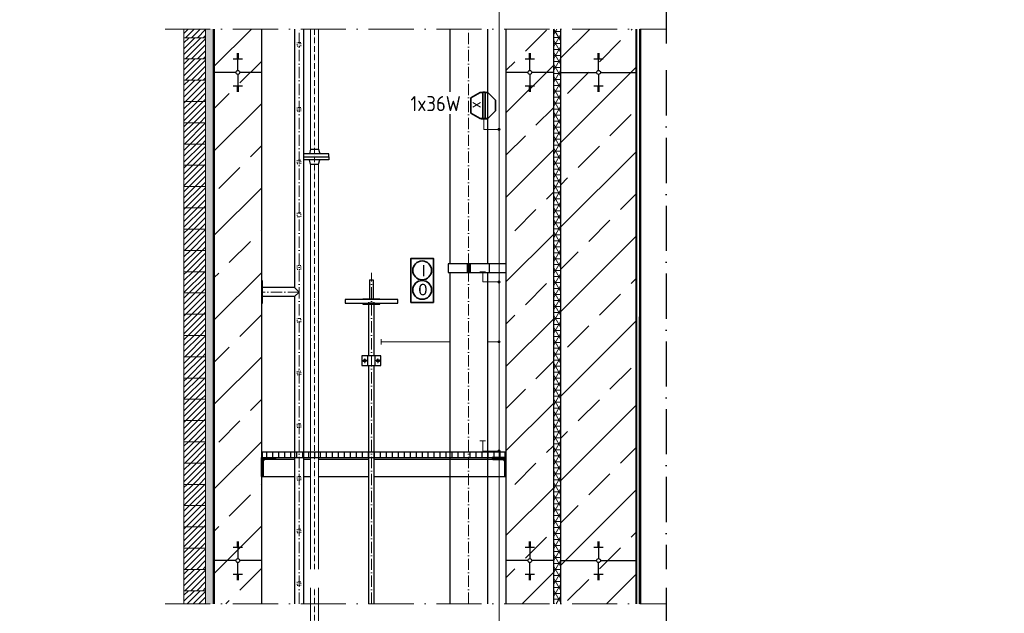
# Model space of a CAD drawing. Header units: millimetres. Extents: x 4747 to 1198744, y 17680 to 73179.
# Tile 309 of 377: x 125063 to 130290, y 48118 to 51272. Entities that reach past the tile are written whole.
import ezdxf
from ezdxf.enums import TextEntityAlignment as Align

# ---------------------------------------------------------------- set-up
doc = ezdxf.new("R2010")
doc.units = ezdxf.units.MM
doc.linetypes.add('ACAD_ISO10W100', pattern=[18, 12, -3, 0, -3])
doc.linetypes.add('JIS_02_1.0', pattern=[2, 1, -1])
for name, color, linetype, lineweight in [('Bemaßung', 7, 'Continuous', 9), ('Beschriftung', 7, 'Continuous', 9), ('elektro Installation', 7, 'Continuous', 35), ('Verz. Bandstahl 30x3_5mm auf Putz', 1, 'GRENZE2', 18)]:
    doc.layers.add(name, color=color, linetype=linetype, lineweight=lineweight)
doc.styles.add('LBB3.5M1000', font='isocp.shx', dxfattribs={"height": 3.5})
doc.styles.add('ROMANS', font='ROMANS', dxfattribs={"height": 0.2})
doc.linetypes.add('GRENZE2', pattern='A,6.35,-2.54,[132,ltypeshp.shx,S=2.54,R=0,X=-2.54,Y=0],-2.54,25.4', length=36.83)
pattern_1 = [(45, (86662.1, 48859.1), (-224.5064, 224.5064), []), (45, (86886.6, 48859.1), (-224.5064, 224.5064), [158.75, -79.375])]
pattern_2 = [(45, (42110.086, 91784.81), (-15.715448, 15.715448), [])]
pattern_3 = [(45, (42110.086, 87294.8094), (-2.24506403, 2.24506403), [])]

msp = doc.modelspace()

# ---------------------------------------------------------------- hatches: boundary and pattern name
at = {"lineweight": 5}
h = msp.add_hatch(dxfattribs=at)
h.set_pattern_fill('ANSI31', color=256, scale=7, style=0)
h.set_pattern_definition([(45, (42110.086, 92123.81), (-15.715448, 15.715448), [])])
h.paths.add_polyline_path([(126049.59851, 51221.72172), (125934.59851, 51221.72172), (125934.59851, 51176.03168), (126049.59851, 51176.03168)])
h = msp.add_hatch(dxfattribs=at)
h.set_pattern_fill('ANSI31', color=256, scale=7, style=0)
h.set_pattern_definition([(45, (42110.086, 92010.81), (-15.715448, 15.715448), [])])
h.paths.add_polyline_path([(126049.59851, 51176.03168), (125934.59851, 51176.03168), (125934.59851, 51063.03168), (126049.59851, 51063.03168)])
h = msp.add_hatch(dxfattribs=at)
h.set_pattern_fill('ANSI31', color=256, scale=7, style=0)
h.set_pattern_definition([(45, (42110.086, 91897.81), (-15.715448, 15.715448), [])])
h.paths.add_polyline_path([(126049.59851, 51063.03168), (125934.59851, 51063.03168), (125934.59851, 50950.03168), (126049.59851, 50950.03168)])
h = msp.add_hatch(dxfattribs=at)
h.set_pattern_fill('ANSI31', color=256, scale=7, style=0)
h.set_pattern_definition(pattern_2)
h.paths.add_polyline_path([(126049.59851, 50950.03168), (125934.59851, 50950.03168), (125934.59851, 50837.03168), (126049.59851, 50837.03168)])
h = msp.add_hatch(dxfattribs=at)
h.set_pattern_fill('ANSI31', color=256, scale=7, style=0)
h.set_pattern_definition(pattern_2)
h.paths.add_polyline_path([(126049.59851, 50837.03168), (125934.59851, 50837.03168), (125934.59851, 50724.03168), (126049.59851, 50724.03168)])
h = msp.add_hatch(dxfattribs=at)
h.set_pattern_fill('ANSI31', color=256, scale=7, style=0)
h.set_pattern_definition(pattern_2)
h.paths.add_polyline_path([(126049.59851, 50724.03168), (125934.59851, 50724.03168), (125934.59851, 50611.03168), (126049.59851, 50611.03168)])
h = msp.add_hatch(dxfattribs=at)
h.set_pattern_fill('ANSI31', color=256, scale=7, style=0)
h.set_pattern_definition(pattern_2)
h.paths.add_polyline_path([(126049.59851, 50611.03168), (125934.59851, 50611.03168), (125934.59851, 50498.03168), (126049.59851, 50498.03168)])
h = msp.add_hatch(dxfattribs=at)
h.set_pattern_fill('ANSI31', color=256, scale=7, style=0)
h.set_pattern_definition(pattern_2)
h.paths.add_polyline_path([(126049.59851, 50498.03168), (125934.59851, 50498.03168), (125934.59851, 50385.03168), (126049.59851, 50385.03168)])
h = msp.add_hatch(dxfattribs=at)
h.set_pattern_fill('ANSI31', color=256, scale=7, style=0)
h.set_pattern_definition(pattern_2)
h.paths.add_polyline_path([(126049.59851, 50385.03168), (125934.59851, 50385.03168), (125934.59851, 50272.03168), (126049.59851, 50272.03168)])
h = msp.add_hatch(dxfattribs=at)
h.set_pattern_fill('ANSI31', color=256, scale=7, style=0)
h.set_pattern_definition(pattern_2)
h.paths.add_polyline_path([(126049.59851, 50272.03168), (125934.59851, 50272.03168), (125934.59851, 50159.03168), (126049.59851, 50159.03168)])
h = msp.add_hatch(dxfattribs=at)
h.set_pattern_fill('ANSI31', color=256, scale=7, style=0)
h.set_pattern_definition(pattern_2)
h.paths.add_polyline_path([(126049.59851, 50159.03168), (125934.59851, 50159.03168), (125934.59851, 50046.03168), (126049.59851, 50046.03168)])
h = msp.add_hatch(dxfattribs=at)
h.set_pattern_fill('ANSI31', color=256, scale=7, style=0)
h.set_pattern_definition(pattern_2)
h.paths.add_polyline_path([(126049.59851, 49029.03168), (125934.59851, 49029.03168), (125934.59851, 48916.03168), (126049.59851, 48916.03168)])
at = {"lineweight": 9}
h = msp.add_hatch(dxfattribs=at)
h.set_pattern_fill('ANSI31', color=256)
h.set_pattern_definition(pattern_3)
edge = h.paths.add_edge_path()
edge.add_line((126345.59851, 48845.03168), (126345.59851, 48945.03168))
edge.add_line((126345.59851, 48945.03168), (126420.59851, 48945.03168))
edge.add_line((126420.59851, 48945.03168), (126420.59851, 48940.03168))
edge.add_arc((126415.59851, 48940.03168), 5, -90, 0, ccw=False)
edge.add_line((126415.59851, 48935.03168), (126365.59851, 48935.03168))
edge.add_arc((126365.59851, 48925.03168), 10, 90, 180)
edge.add_line((126355.59851, 48925.03168), (126355.59851, 48850.03168))
edge.add_arc((126350.59851, 48850.03168), 5, -90, 0, ccw=False)
edge.add_line((126350.59851, 48845.03168), (126345.59851, 48845.03168))
h = msp.add_hatch()
h.set_pattern_fill('ANSI31', color=256, scale=10, angle=45)
h.set_pattern_definition([(90, (42110.086, 87294.81), (-31.75, 5e-15), [])])
h.paths.add_polyline_path([(126350.59851, 48945.03168), (127640.59851, 48945.03168), (127640.59851, 48975.03168), (126350.59851, 48975.03168)])
h = msp.add_hatch(dxfattribs=at)
h.set_pattern_fill('ANSI31', color=256)
h.set_pattern_definition(pattern_3)
edge = h.paths.add_edge_path()
edge.add_line((127645.59851, 48845.03168), (127645.59851, 48945.03168))
edge.add_line((127645.59851, 48945.03168), (127570.59851, 48945.03168))
edge.add_line((127570.59851, 48945.03168), (127570.59851, 48940.03168))
edge.add_arc((127575.59851, 48940.03168), 5, 180, 270)
edge.add_line((127575.59851, 48935.03168), (127625.59851, 48935.03168))
edge.add_arc((127625.59851, 48925.03168), 10, 0, 90, ccw=False)
edge.add_line((127635.59851, 48925.03168), (127635.59851, 48850.03168))
edge.add_arc((127640.59851, 48850.03168), 5, 180, 270)
edge.add_line((127640.59851, 48845.03168), (127645.59851, 48845.03168))
at = {"lineweight": 5}
h = msp.add_hatch(dxfattribs=at)
h.set_pattern_fill('ANSI31', color=256, scale=7, style=0)
h.set_pattern_definition(pattern_2)
h.paths.add_polyline_path([(126049.59851, 48916.03168), (125934.59851, 48916.03168), (125934.59851, 48803.03168), (126049.59851, 48803.03168)])
h = msp.add_hatch(dxfattribs=at)
h.set_pattern_fill('ANSI31', color=256, scale=7, style=0)
h.set_pattern_definition(pattern_2)
h.paths.add_polyline_path([(126049.59851, 48803.03168), (125934.59851, 48803.03168), (125934.59851, 48690.03168), (126049.59851, 48690.03168)])
h = msp.add_hatch(dxfattribs=at)
h.set_pattern_fill('ANSI31', color=256, scale=7, style=0)
h.set_pattern_definition(pattern_2)
h.paths.add_polyline_path([(126049.59851, 48690.03168), (125934.59851, 48690.03168), (125934.59851, 48577.03168), (126049.59851, 48577.03168)])
h = msp.add_hatch(dxfattribs=at)
h.set_pattern_fill('ANSI31', color=256, scale=7, style=0)
h.set_pattern_definition(pattern_2)
h.paths.add_polyline_path([(126049.59851, 48577.03168), (125934.59851, 48577.03168), (125934.59851, 48464.03168), (126049.59851, 48464.03168)])
h = msp.add_hatch(dxfattribs=at)
h.set_pattern_fill('ANSI31', color=256, scale=7, style=0)
h.set_pattern_definition(pattern_2)
h.paths.add_polyline_path([(126049.59851, 48464.03168), (125934.59851, 48464.03168), (125934.59851, 48351.03168), (126049.59851, 48351.03168)])
h = msp.add_hatch(dxfattribs=at)
h.set_pattern_fill('ANSI31', color=256, scale=7, style=0)
h.set_pattern_definition([(45, (42110.086, 91671.81), (-15.715448, 15.715448), [])])
h.paths.add_polyline_path([(126049.59851, 48351.03168), (125934.59851, 48351.03168), (125934.59851, 48238.03168), (126049.59851, 48238.03168)])
h = msp.add_hatch(dxfattribs=at)
h.set_pattern_fill('ANSI31', color=256, scale=7, style=0)
h.set_pattern_definition([(45, (42110.086, 91558.81), (-15.715448, 15.715448), [])])
h.paths.add_polyline_path([(125934.59851, 48168.03127), (126049.59851, 48168.03127), (126049.59851, 48238.03168), (125934.59851, 48238.03168)])
at = {"layer": 'Verz. Bandstahl 30x3_5mm auf Putz'}
h = msp.add_hatch(color=256, dxfattribs=at)
h.dxf.hatch_style = 1
edge = h.paths.add_edge_path()
edge.add_arc((127607.16817, 50688.76406), 6.01999, 0, 360)
h = msp.add_hatch(color=256, dxfattribs=at)
h.dxf.hatch_style = 1
edge = h.paths.add_edge_path()
edge.add_arc((127607.16817, 48979.86296), 6.01999, 0, 360)

# ---------------------------------------------------------------- linework, layer by layer
at = {"linetype": 'ACAD_ISO10W100', "ltscale": 20}
for p, q in [((128493.75799, 54266.17604), (128493.75799, 51103.31738)), ((128493.75799, 48252.7528), (128493.75799, 44705.02187))]:
    msp.add_line(p, q, dxfattribs=at)
at = {"linetype": 'ACAD_ISO10W100', "lineweight": 18, "ltscale": 20}
for p, q in [((125834.59851, 51221.72172), (128493.75799, 51221.72172)), ((125834.59851, 48168.03127), (128493.75799, 48168.03127))]:
    msp.add_line(p, q, dxfattribs=at)
for p, q in [((127345.59851, 51221.72172), (127345.59851, 50888.64394)), ((127545.59851, 51221.72172), (127545.59851, 49975.1305)), ((126215.59851, 51091.22732), (126225.59851, 51091.22732)), ((126215.59851, 51087.70742), (126225.59851, 51087.70742)), ((126215.59851, 51084.18751), (126225.59851, 51084.18751)), ((126215.59851, 51080.66761), (126225.59851, 51080.66761)), ((126215.59851, 51077.1477), (126225.59851, 51077.1477)), ((126215.59851, 51073.6278), (126225.59851, 51073.6278)), ((126215.59851, 51070.10789), (126225.59851, 51070.10789)), ((126220.59851, 51001.92657), (126220.59851, 51091.57404)), ((127765.59851, 51091.22732), (127775.59851, 51091.22732)), ((127765.59851, 51087.70742), (127775.59851, 51087.70742)), ((127765.59851, 51084.18751), (127775.59851, 51084.18751)), ((127765.59851, 51080.66761), (127775.59851, 51080.66761)), ((127765.59851, 51077.1477), (127775.59851, 51077.1477)), ((127765.59851, 51073.6278), (127775.59851, 51073.6278)), ((127765.59851, 51070.10789), (127775.59851, 51070.10789)), ((127770.59851, 51001.92657), (127770.59851, 51091.57404)), ((128130.59893, 51091.22725), (128140.59893, 51091.22725)), ((128130.59893, 51087.70734), (128140.59893, 51087.70734)), ((128130.59893, 51084.18744), (128140.59893, 51084.18744)), ((128130.59893, 51080.66753), (128140.59893, 51080.66753)), ((128130.59893, 51077.14763), (128140.59893, 51077.14763)), ((128130.59893, 51073.62772), (128140.59893, 51073.62772)), ((128130.59893, 51070.10782), (128140.59893, 51070.10782)), ((128135.59893, 51001.9265), (128135.59893, 51091.57397)), ((126195.59851, 51063.06808), (126245.59851, 51063.06808)), ((126215.59851, 51066.58799), (126225.59851, 51066.58799)), ((127745.59851, 51063.06808), (127795.59851, 51063.06808)), ((127765.59851, 51066.58799), (127775.59851, 51066.58799)), ((128110.59893, 51063.06801), (128160.59893, 51063.06801)), ((128130.59893, 51066.58791), (128140.59893, 51066.58791)), ((126210.24597, 50991.57389), (126095.59851, 50991.57389)), ((126220.59851, 50981.22136), (126220.59851, 50891.57389)), ((126345.59851, 50991.57389), (126230.95104, 50991.57389)), ((127760.24597, 50991.57389), (127645.59851, 50991.57389)), ((127770.59851, 50981.22136), (127770.59851, 50891.57389)), ((127895.59851, 50991.57389), (127780.95104, 50991.57389)), ((127935.59851, 50991.57389), (128125.2464, 50991.57396)), ((128135.59893, 50981.22143), (128135.59893, 50891.57397)), ((128145.95146, 50991.57397), (128335.59935, 50991.57404)), ((126195.59851, 50920.07985), (126245.59851, 50920.07985)), ((126215.59851, 50916.55994), (126225.59851, 50916.55994)), ((126215.59851, 50913.04004), (126225.59851, 50913.04004)), ((127745.59851, 50920.07985), (127795.59851, 50920.07985)), ((127765.59851, 50916.55994), (127775.59851, 50916.55994)), ((127765.59851, 50913.04004), (127775.59851, 50913.04004)), ((128110.59893, 50920.07992), (128160.59893, 50920.07992)), ((128130.59893, 50916.56002), (128140.59893, 50916.56002)), ((128130.59893, 50913.04011), (128140.59893, 50913.04011)), ((126215.59851, 50909.52013), (126225.59851, 50909.52013)), ((126215.59851, 50906.00023), (126225.59851, 50906.00023)), ((126215.59851, 50902.48032), (126225.59851, 50902.48032)), ((126215.59851, 50898.96042), (126225.59851, 50898.96042)), ((126215.59851, 50895.44051), (126225.59851, 50895.44051)), ((126215.59851, 50891.92061), (126225.59851, 50891.92061)), ((127765.59851, 50909.52013), (127775.59851, 50909.52013)), ((127765.59851, 50906.00023), (127775.59851, 50906.00023)), ((127765.59851, 50902.48032), (127775.59851, 50902.48032)), ((127765.59851, 50898.96042), (127775.59851, 50898.96042)), ((127765.59851, 50895.44051), (127775.59851, 50895.44051)), ((127765.59851, 50891.92061), (127775.59851, 50891.92061)), ((128130.59893, 50909.52021), (128140.59893, 50909.52021)), ((128130.59893, 50906.0003), (128140.59893, 50906.0003)), ((128130.59893, 50902.4804), (128140.59893, 50902.4804)), ((128130.59893, 50898.96049), (128140.59893, 50898.96049)), ((128130.59893, 50895.44059), (128140.59893, 50895.44059)), ((128130.59893, 50891.92068), (128140.59893, 50891.92068)), ((127345.59851, 50769.24933), (127345.59851, 49975.1305)), ((126607.27639, 50583.90442), (126600.47639, 50559.90442)), ((126607.27639, 50583.90442), (126649.67639, 50583.90442)), ((126649.67639, 50583.90442), (126656.47639, 50559.90442)), ((126607.27639, 50503.90442), (126600.47639, 50527.90442)), ((126607.27639, 50503.90442), (126649.67639, 50503.90442)), ((126649.67639, 50503.90442), (126656.47639, 50527.90442)), ((127645.59851, 49975.1305), (127336.74964, 49975.1305)), ((126521.44851, 48935.03168), (126415.59851, 48935.03168)), ((126607.27639, 48935.03168), (126569.74851, 48935.03168)), ((126914.59851, 48935.03168), (126649.67639, 48935.03168)), ((127575.59851, 48935.03168), (126944.59851, 48935.03168)), ((126345.59851, 48845.03168), (126521.44851, 48845.03168)), ((126569.74851, 48845.03168), (126607.27639, 48845.03168)), ((126649.67639, 48845.03168), (126914.59851, 48845.03168)), ((126944.59851, 48845.03168), (127645.59851, 48845.03168)), ((126195.59851, 48469.6106), (126245.59851, 48469.6106)), ((126215.59851, 48497.76984), (126225.59851, 48497.76984)), ((126215.59851, 48494.24993), (126225.59851, 48494.24993)), ((126215.59851, 48490.73003), (126225.59851, 48490.73003)), ((126215.59851, 48487.21012), (126225.59851, 48487.21012)), ((126215.59851, 48483.69022), (126225.59851, 48483.69022)), ((126215.59851, 48480.17031), (126225.59851, 48480.17031)), ((126215.59851, 48476.65041), (126225.59851, 48476.65041)), ((126215.59851, 48473.1305), (126225.59851, 48473.1305)), ((126220.59851, 48498.11656), (126220.59851, 48408.46909)), ((127745.59851, 48469.6106), (127795.59851, 48469.6106)), ((127765.59851, 48497.76984), (127775.59851, 48497.76984)), ((127765.59851, 48494.24993), (127775.59851, 48494.24993)), ((127765.59851, 48490.73003), (127775.59851, 48490.73003)), ((127765.59851, 48487.21012), (127775.59851, 48487.21012)), ((127765.59851, 48483.69022), (127775.59851, 48483.69022)), ((127765.59851, 48480.17031), (127775.59851, 48480.17031)), ((127765.59851, 48476.65041), (127775.59851, 48476.65041)), ((127765.59851, 48473.1305), (127775.59851, 48473.1305)), ((127770.59851, 48498.11656), (127770.59851, 48408.46909)), ((128110.59893, 48469.61067), (128160.59893, 48469.61067)), ((128130.59893, 48497.76991), (128140.59893, 48497.76991)), ((128130.59893, 48494.25001), (128140.59893, 48494.25001)), ((128130.59893, 48490.7301), (128140.59893, 48490.7301)), ((128130.59893, 48487.2102), (128140.59893, 48487.2102)), ((128130.59893, 48483.69029), (128140.59893, 48483.69029)), ((128130.59893, 48480.17039), (128140.59893, 48480.17039)), ((128130.59893, 48476.65048), (128140.59893, 48476.65048)), ((128130.59893, 48473.13058), (128140.59893, 48473.13058)), ((128135.59893, 48498.11663), (128135.59893, 48408.46916)), ((126210.24597, 48398.11656), (126095.59851, 48398.11656)), ((126220.59851, 48298.11656), (126220.59851, 48387.76402)), ((126345.59851, 48398.11656), (126230.95104, 48398.11656)), ((127760.24597, 48398.11656), (127645.59851, 48398.11656)), ((127770.59851, 48298.11656), (127770.59851, 48387.76402)), ((127895.59851, 48398.11656), (127780.95104, 48398.11656)), ((127935.59851, 48398.11656), (128125.2464, 48398.11663)), ((128135.59893, 48298.11648), (128135.59893, 48387.76395)), ((128145.95146, 48398.11664), (128335.59935, 48398.11671)), ((126195.59851, 48326.62252), (126245.59851, 48326.62252)), ((126215.59851, 48323.10261), (126225.59851, 48323.10261)), ((126215.59851, 48319.58271), (126225.59851, 48319.58271)), ((126215.59851, 48316.0628), (126225.59851, 48316.0628)), ((126215.59851, 48312.5429), (126225.59851, 48312.5429)), ((126215.59851, 48309.02299), (126225.59851, 48309.02299)), ((126215.59851, 48305.50309), (126225.59851, 48305.50309)), ((126215.59851, 48301.98318), (126225.59851, 48301.98318)), ((126215.59851, 48298.46328), (126225.59851, 48298.46328)), ((127745.59851, 48326.62252), (127795.59851, 48326.62252)), ((127765.59851, 48323.10261), (127775.59851, 48323.10261)), ((127765.59851, 48319.58271), (127775.59851, 48319.58271)), ((127765.59851, 48316.0628), (127775.59851, 48316.0628)), ((127765.59851, 48312.5429), (127775.59851, 48312.5429)), ((127765.59851, 48309.02299), (127775.59851, 48309.02299)), ((127765.59851, 48305.50309), (127775.59851, 48305.50309)), ((127765.59851, 48301.98318), (127775.59851, 48301.98318)), ((127765.59851, 48298.46328), (127775.59851, 48298.46328)), ((128110.59893, 48326.62244), (128160.59893, 48326.62244)), ((128130.59893, 48323.10253), (128140.59893, 48323.10253)), ((128130.59893, 48319.58263), (128140.59893, 48319.58263)), ((128130.59893, 48316.06273), (128140.59893, 48316.06273)), ((128130.59893, 48312.54282), (128140.59893, 48312.54282)), ((128130.59893, 48309.02292), (128140.59893, 48309.02292)), ((128130.59893, 48305.50301), (128140.59893, 48305.50301)), ((128130.59893, 48301.98311), (128140.59893, 48301.98311)), ((128130.59893, 48298.4632), (128140.59893, 48298.4632))]:
    msp.add_line(p, q)
at = {"linetype": 'ACAD_ISO10W100', "lineweight": 18, "ltscale": 2.5}
msp.add_line((126628.47639, 45328.21779), (126628.47639, 48252.7528), dxfattribs=at)
at = {"lineweight": 5}
for points in [[(125934.59851, 51221.72172), (125934.59851, 51176.03168), (126049.59851, 51176.03168), (126049.59851, 51221.72172)], [(126049.59851, 51176.03168), (125934.59851, 51176.03168), (125934.59851, 51063.03168), (126049.59851, 51063.03168), (126049.59851, 51176.03168)], [(126049.59851, 51063.03168), (125934.59851, 51063.03168), (125934.59851, 50950.03168), (126049.59851, 50950.03168), (126049.59851, 51063.03168)], [(126049.59851, 50950.03168), (125934.59851, 50950.03168), (125934.59851, 50837.03168), (126049.59851, 50837.03168), (126049.59851, 50950.03168)], [(126049.59851, 50837.03168), (125934.59851, 50837.03168), (125934.59851, 50724.03168), (126049.59851, 50724.03168), (126049.59851, 50837.03168)], [(126049.59851, 50724.03168), (125934.59851, 50724.03168), (125934.59851, 50611.03168), (126049.59851, 50611.03168), (126049.59851, 50724.03168)], [(126049.59851, 50611.03168), (125934.59851, 50611.03168), (125934.59851, 50498.03168), (126049.59851, 50498.03168), (126049.59851, 50611.03168)], [(126049.59851, 50498.03168), (125934.59851, 50498.03168), (125934.59851, 50385.03168), (126049.59851, 50385.03168), (126049.59851, 50498.03168)], [(126049.59851, 50385.03168), (125934.59851, 50385.03168), (125934.59851, 50272.03168), (126049.59851, 50272.03168), (126049.59851, 50385.03168)], [(126049.59851, 50272.03168), (125934.59851, 50272.03168), (125934.59851, 50159.03168), (126049.59851, 50159.03168), (126049.59851, 50272.03168)], [(126049.59851, 50159.03168), (125934.59851, 50159.03168), (125934.59851, 50046.03168), (126049.59851, 50046.03168), (126049.59851, 50159.03168)], [(126049.59851, 49029.03168), (125934.59851, 49029.03168), (125934.59851, 48916.03168), (126049.59851, 48916.03168), (126049.59851, 49029.03168)], [(126049.59851, 48916.03168), (125934.59851, 48916.03168), (125934.59851, 48803.03168), (126049.59851, 48803.03168), (126049.59851, 48916.03168)], [(126049.59851, 48803.03168), (125934.59851, 48803.03168), (125934.59851, 48690.03168), (126049.59851, 48690.03168), (126049.59851, 48803.03168)], [(126049.59851, 48690.03168), (125934.59851, 48690.03168), (125934.59851, 48577.03168), (126049.59851, 48577.03168), (126049.59851, 48690.03168)], [(126049.59851, 48577.03168), (125934.59851, 48577.03168), (125934.59851, 48464.03168), (126049.59851, 48464.03168), (126049.59851, 48577.03168)], [(126049.59851, 48464.03168), (125934.59851, 48464.03168), (125934.59851, 48351.03168), (126049.59851, 48351.03168), (126049.59851, 48464.03168)], [(126049.59851, 48351.03168), (125934.59851, 48351.03168), (125934.59851, 48238.03168), (126049.59851, 48238.03168), (126049.59851, 48351.03168)], [(126049.59851, 48238.03168), (125934.59851, 48238.03168), (125934.59851, 48168.03127)], [(126049.59851, 48168.03127), (126049.59851, 48238.03168)]]:
    msp.add_lwpolyline(points, dxfattribs=at)
at = {"linetype": 'JIS_02_1.0', "lineweight": 18, "ltscale": 5}
for points in [[(126535.59851, 51131.17604), (126555.59851, 51131.17604), (126555.59851, 51151.17604), (126535.59851, 51151.17604)], [(126535.59851, 50785.03168), (126555.59851, 50785.03168), (126555.59851, 50805.03168), (126535.59851, 50805.03168)], [(126535.59851, 50505.03168), (126555.59851, 50505.03168), (126555.59851, 50525.03168), (126535.59851, 50525.03168)], [(126535.59851, 50225.03168), (126555.59851, 50225.03168), (126555.59851, 50245.03168), (126535.59851, 50245.03168)], [(126535.59851, 49945.03168), (126555.59851, 49945.03168), (126555.59851, 49965.03168), (126535.59851, 49965.03168)], [(126535.59851, 48825.03168), (126555.59851, 48825.03168), (126555.59851, 48845.03168), (126535.59851, 48845.03168)], [(126535.59851, 48545.03168), (126555.59851, 48545.03168), (126555.59851, 48565.03168), (126535.59851, 48565.03168)], [(126535.59851, 48265.03168), (126555.59851, 48265.03168), (126555.59851, 48285.03168), (126535.59851, 48285.03168)]]:
    msp.add_lwpolyline(points, close=True, dxfattribs=at)
for points in [[(126569.74851, 50543.90442), (126703.47639, 50543.90442), (126703.47639, 50559.90442), (126569.74851, 50559.90442)], [(126569.74851, 50543.90442), (126703.47639, 50543.90442), (126703.47639, 50527.90442), (126569.74851, 50527.90442)]]:
    msp.add_lwpolyline(points)
for points in [[(126345.59851, 48845.03168), (126345.59851, 48945.03168), (126420.59851, 48945.03168), (126420.59851, 48940.03168, -0.4142135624), (126415.59851, 48935.03168), (126365.59851, 48935.03168, 0.4142135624), (126355.59851, 48925.03168), (126355.59851, 48850.03168, -0.4142135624), (126350.59851, 48845.03168)], [(127645.59851, 48845.03168), (127645.59851, 48945.03168), (127570.59851, 48945.03168), (127570.59851, 48940.03168, 0.4142135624), (127575.59851, 48935.03168), (127625.59851, 48935.03168, -0.4142135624), (127635.59851, 48925.03168), (127635.59851, 48850.03168, 0.4142135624), (127640.59851, 48845.03168)]]:
    msp.add_lwpolyline(points, format="xyb", close=True)
msp.add_lwpolyline([(126350.59851, 48945.03168), (127640.59851, 48945.03168), (127640.59851, 48975.03168), (126350.59851, 48975.03168)], close=True)
for centre in [(126220.59851, 50991.57389), (127770.59851, 50991.57389), (128135.59893, 50991.57397), (126220.59851, 48398.11656), (127770.59851, 48398.11656), (128135.59893, 48398.11663)]:
    msp.add_circle(centre, 10.35253)
at = {"layer": 'Bemaßung'}
for p, q in [((126607.27639, 50583.90442), (126607.27639, 51221.72172)), ((126649.67639, 50583.90442), (126649.67639, 51221.72172)), ((126607.27639, 47726.61175), (126607.27639, 48252.7528)), ((126649.67639, 47726.61175), (126649.67639, 48252.7528))]:
    msp.add_line(p, q, dxfattribs=at)
at = {"layer": 'elektro Installation', "linetype": 'Continuous', "ltscale": 100}
for p, q in [((127506.45128, 50885.11281), (127458.38245, 50857.36027)), ((127588.38245, 50844.45843), (127547.72807, 50885.11281)), ((127506.45128, 50747.28882), (127458.38245, 50775.04137)), ((127588.38245, 50787.94321), (127547.72807, 50747.28882))]:
    msp.add_line(p, q, dxfattribs=at)
for points in [[(127521.30896, 50885.11281), (127506.45128, 50885.11281)], [(127547.72807, 50885.11281), (127533.10751, 50885.11281)], [(127458.38245, 50857.36027), (127458.38245, 50775.04137)], [(127588.38245, 50787.94321), (127588.38245, 50844.45843)], [(127506.45128, 50747.28882), (127521.30896, 50747.28882)], [(127533.10751, 50747.28882), (127547.72807, 50747.28882)]]:
    msp.add_lwpolyline(points, dxfattribs=at)
msp.add_lwpolyline([(127521.30896, 50886.38309), (127521.30896, 50746.01855), (127533.10751, 50746.01855), (127533.10751, 50886.38309)], close=True, dxfattribs=at)
at = {"layer": 'Verz. Bandstahl 30x3_5mm auf Putz'}
for p, q in [((127542.20824, 50742.7096), (127512.20824, 50742.7096)), ((127527.20824, 50742.7096), (127527.20824, 50688.76406)), ((127527.20824, 50688.76406), (127607.16817, 50688.76406)), ((127536.01044, 49033.80851), (127506.01044, 49033.80851))]:
    msp.add_line(p, q, dxfattribs=at)
at = {"layer": 'Verz. Bandstahl 30x3_5mm auf Putz', "ltscale": 2}
for p, q in [((127521.01044, 49033.80851), (127521.01044, 48979.86296)), ((127521.01044, 48979.86296), (127607.16817, 48979.86296))]:
    msp.add_line(p, q, dxfattribs=at)
at = {"layer": 'Verz. Bandstahl 30x3_5mm auf Putz', "linetype": 'Continuous'}
for centre in [(127607.16817, 50688.76406), (127607.16817, 48979.86296)]:
    msp.add_circle(centre, 6.01999, dxfattribs=at)

# ---------------------------------------------------------------- texts
at = {"layer": 'Beschriftung', "style": 'LBB3.5M1000'}
msp.add_text('1x36W', height=80, dxfattribs=at).set_placement((127137.0352, 50865.87263), align=Align.TOP_LEFT)
at = {"layer": 'Beschriftung', "insert": (63838.00175, 49871.04459), "char_height": 80, "width": 2941.2407164, "attachment_point": 1, "style": 'LBB3.5M1000', "bg_fill": 2}
msp.add_mtext('\\pi1252.5;{\\fArial|b0|i0|c0|p34;(INSIDE)\\P\\pi1264.9;(INNEN)\\P\\pi1068;NOT TO SCALE\\P\\pi995.01;OHNE MASSSTAB}', dxfattribs=at)
at = {"layer": 'elektro Installation', "linetype": 'Continuous', "ltscale": 100, "style": 'ROMANS'}
msp.add_text('X', height=41.67311, rotation=270, dxfattribs=at).set_placement((127509.52951, 50819.38297), align=Align.TOP_CENTER)

# ---------------------------------------------------------------- next in the draw order: hatches: boundary and pattern name
h = msp.add_hatch()
h.set_pattern_fill('ANSI33', color=256, scale=50)
h.set_pattern_definition(pattern_1)
h.paths.add_polyline_path([(126345.59851, 51221.72172), (126095.59851, 51221.72172), (126095.59851, 48168.03127), (126345.59851, 48168.03127)])
h = msp.add_hatch()
h.set_pattern_fill('ANSI33', color=256, scale=50)
h.set_pattern_definition(pattern_1)
h.paths.add_polyline_path([(127895.59851, 51221.72172), (127645.59851, 51221.72172), (127645.59851, 48168.03127), (127895.59851, 48168.03127)])
at = {"lineweight": 5}
h = msp.add_hatch(dxfattribs=at)
h.set_pattern_fill('NET3', color=0, scale=10)
h.set_pattern_definition([(0, (86662.098, 48859.09), (0, 31.75), []), (60, (86662.098, 48859.09), (-27.496307, 15.875), []), (120, (86662.098, 48859.09), (-27.496307, -15.875), [])])
h.paths.add_polyline_path([(127935.59851, 51221.72172), (127895.59851, 51221.72172), (127895.59851, 48168.03127), (127935.59851, 48168.03127)])
h = msp.add_hatch()
h.set_pattern_fill('ANSI33', color=256, scale=50)
h.set_pattern_definition(pattern_1)
h.paths.add_polyline_path([(128335.59935, 51221.72172), (127935.59851, 51221.72172), (127935.59851, 48168.03127), (128335.60035, 48168.03127)])
at = {"lineweight": 9}
h = msp.add_hatch(dxfattribs=at)
h.set_pattern_fill('ANSI31', color=256, angle=90)
h.set_pattern_definition([(135, (86662.098, 48859.09), (-2.24506403, -2.24506403), [])])
h.paths.add_polyline_path([(128360.59851, 51003.31738), (128353.7443, 51003.31738), (128352.62762, 48168.03127), (128360.59851, 48168.03127)])
at = {"lineweight": 5}
h = msp.add_hatch(dxfattribs=at)
h.set_pattern_fill('ANSI31', color=256, scale=7, style=0)
h.set_pattern_definition(pattern_2)
h.paths.add_polyline_path([(126049.59851, 50046.03168), (125934.59851, 50046.03168), (125934.59851, 49933.03168), (126049.59851, 49933.03168)])
h = msp.add_hatch(dxfattribs=at)
h.set_pattern_fill('ANSI31', color=256, scale=7, style=0)
h.set_pattern_definition(pattern_2)
h.paths.add_polyline_path([(126049.59851, 49933.03168), (125934.59851, 49933.03168), (125934.59851, 49820.03168), (126049.59851, 49820.03168)])
h = msp.add_hatch(dxfattribs=at)
h.set_pattern_fill('ANSI31', color=256, scale=7, style=0)
h.set_pattern_definition(pattern_2)
h.paths.add_polyline_path([(126049.59851, 49820.03168), (125934.59851, 49820.03168), (125934.59851, 49707.03168), (126049.59851, 49707.03168)])
h = msp.add_hatch(dxfattribs=at)
h.set_pattern_fill('ANSI31', color=256, scale=7, style=0)
h.set_pattern_definition(pattern_2)
h.paths.add_polyline_path([(126049.59851, 49707.03168), (125934.59851, 49707.03168), (125934.59851, 49594.03168), (126049.59851, 49594.03168)])
h = msp.add_hatch(dxfattribs=at)
h.set_pattern_fill('ANSI31', color=256, scale=7, style=0)
h.set_pattern_definition(pattern_2)
h.paths.add_polyline_path([(126049.59851, 49594.03168), (125934.59851, 49594.03168), (125934.59851, 49481.03168), (126049.59851, 49481.03168)])
h = msp.add_hatch(dxfattribs=at)
h.set_pattern_fill('ANSI31', color=256, scale=7, style=0)
h.set_pattern_definition(pattern_2)
h.paths.add_polyline_path([(126049.59851, 49481.03168), (125934.59851, 49481.03168), (125934.59851, 49368.03168), (126049.59851, 49368.03168)])
h = msp.add_hatch(dxfattribs=at)
h.set_pattern_fill('ANSI31', color=256, scale=7, style=0)
h.set_pattern_definition(pattern_2)
h.paths.add_polyline_path([(126049.59851, 49368.03168), (125934.59851, 49368.03168), (125934.59851, 49255.03168), (126049.59851, 49255.03168)])
h = msp.add_hatch(dxfattribs=at)
h.set_pattern_fill('ANSI31', color=256, scale=7, style=0)
h.set_pattern_definition(pattern_2)
h.paths.add_polyline_path([(126049.59851, 49255.03168), (125934.59851, 49255.03168), (125934.59851, 49142.03168), (126049.59851, 49142.03168)])
h = msp.add_hatch(dxfattribs=at)
h.set_pattern_fill('ANSI31', color=256, scale=7, style=0)
h.set_pattern_definition(pattern_2)
h.paths.add_polyline_path([(126049.59851, 49142.03168), (125934.59851, 49142.03168), (125934.59851, 49029.03168), (126049.59851, 49029.03168)])
at = {"layer": 'Bemaßung', "lineweight": 5}
h = msp.add_hatch(dxfattribs=at)
h.set_pattern_fill('AR-SAND', color=256, scale=0.25)
h.set_pattern_definition([(37.5, (86662.098, 48859.09), (-0.4000078, 12.235331), [0, -9.652, 0, -10.795, 0, -10.31875]), (7.5, (86662.098, 48859.09), (11.238082, 17.9206275), [0, -5.207, 0, -8.6995, 0, -3.33375]), (327.5, (86654.288, 48859.09), (19.7748093, 0.0359296), [0, -3.175, 0, -11.43, 0, -14.9225]), (317.5, (86654.288, 48859.09), (19.088911, 5.573233), [0, -1.5875, 0, -7.493, 0, -8.5725])])
h.paths.add_polyline_path([(126089.59851, 51221.72172), (126049.59851, 51221.72172), (126049.59851, 48168.03127), (126089.59851, 48168.03127)])
at = {"layer": 'Verz. Bandstahl 30x3_5mm auf Putz'}
h = msp.add_hatch(color=256, dxfattribs=at)
h.dxf.hatch_style = 1
edge = h.paths.add_edge_path()
edge.add_arc((127607.16817, 49878.78448), 6.01999, 0, 360)
h = msp.add_hatch(color=256, dxfattribs=at)
h.dxf.hatch_style = 1
edge = h.paths.add_edge_path()
edge.add_arc((127607.16817, 49560.31827), 6.01999, 0, 360)

# ---------------------------------------------------------------- next in the draw order: linework, layer by layer
at = {"lineweight": 9}
msp.add_line((126089.59851, 51221.72172), (126089.59851, 48168.03127), dxfattribs=at)
at = {"linetype": 'JIS_02_1.0', "lineweight": 25, "ltscale": 50}
msp.add_line((126091.59851, 48168.03127), (126091.59851, 51221.72172), dxfattribs=at)
for p, q in [((126095.59851, 51221.72172), (126095.59851, 48168.03127)), ((126345.59851, 51221.72172), (126345.59851, 48168.03127)), ((126521.44851, 51221.72172), (126521.44851, 49849.18068)), ((126569.74851, 51221.72172), (126569.74851, 48168.03127)), ((127645.59851, 49578.26247), (127645.59851, 51221.72172)), ((127895.59851, 51221.72172), (127895.59851, 48168.03127)), ((127935.59851, 48168.03127), (127935.59851, 51221.72172)), ((128335.60042, 48168.03127), (128335.59927, 51221.72172)), ((128339.59851, 48168.03127), (128339.59851, 51221.72172)), ((128352.5498, 48168.03127), (128353.83632, 51221.72172)), ((128360.59851, 48168.03127), (128360.59851, 51221.72172)), ((127336.74964, 49975.1305), (127336.74964, 49928.68154)), ((127437.61836, 49975.1305), (127437.61836, 49928.68154)), ((127443.48692, 49975.1305), (127443.48692, 49928.68154)), ((127447.71009, 49975.1305), (127447.71009, 49928.68154)), ((127453.57865, 49975.1305), (127453.57865, 49928.68154)), ((127554.44737, 49975.1305), (127554.44737, 49928.68154)), ((127645.59851, 49928.68154), (127645.59851, 49975.1305)), ((127336.74964, 49928.68154), (127645.59851, 49928.68154)), ((127345.59851, 49928.68154), (127345.59851, 48168.03127)), ((127545.59851, 49928.68154), (127545.59851, 48168.03127)), ((126919.59851, 49890.03168), (126939.59851, 49890.03168)), ((126919.59851, 49890.03168), (126919.59851, 49787.68784)), ((126939.59851, 49890.03168), (126939.59851, 49787.68784)), ((126521.44851, 49849.18068), (126351.59851, 49849.18068)), ((126545.59851, 49825.03068), (126521.44851, 49849.18068)), ((126521.44851, 49800.88068), (126545.59851, 49825.03068)), ((126521.44851, 49800.88068), (126351.59851, 49800.88068)), ((126521.44851, 49800.88068), (126521.44851, 48168.03127)), ((127645.59851, 48168.03127), (127645.59851, 49578.26247))]:
    msp.add_line(p, q)
at = {"linetype": 'ACAD_ISO10W100', "lineweight": 18, "ltscale": 5}
for p, q in [((126545.59851, 48168.03127), (126545.59851, 51221.72172)), ((127445.59851, 48168.03127), (127445.59851, 51221.72172)), ((126929.59851, 48168.03127), (126929.59851, 49927.50679)), ((126545.59851, 49825.03068), (126351.59851, 49825.03068))]:
    msp.add_line(p, q, dxfattribs=at)
at = {"linetype": 'ACAD_ISO10W100', "lineweight": 18, "ltscale": 2.5}
msp.add_line((126628.47639, 51221.72172), (126628.47639, 48352.7528), dxfattribs=at)
at = {"linetype": 'ACAD_ISO10W100', "ltscale": 20}
msp.add_line((128493.75799, 51003.31738), (128493.75799, 48352.7528), dxfattribs=at)
at = {"color": 253, "linetype": 'JIS_02_1.0', "lineweight": 9, "ltscale": 25}
for p, q in [((126907.45372, 49460.33961), (126881.74329, 49460.33961)), ((126894.59851, 49447.48439), (126894.59851, 49473.19483)), ((126951.74329, 49460.33961), (126977.45372, 49460.33961)), ((126964.59851, 49447.48439), (126964.59851, 49473.19483))]:
    msp.add_line(p, q, dxfattribs=at)
at = {"lineweight": 5}
for points in [[(126049.59851, 50046.03168), (125934.59851, 50046.03168), (125934.59851, 49933.03168), (126049.59851, 49933.03168), (126049.59851, 50046.03168)], [(126049.59851, 49933.03168), (125934.59851, 49933.03168), (125934.59851, 49820.03168), (126049.59851, 49820.03168), (126049.59851, 49933.03168)], [(126049.59851, 49820.03168), (125934.59851, 49820.03168), (125934.59851, 49707.03168), (126049.59851, 49707.03168), (126049.59851, 49820.03168)], [(126049.59851, 49707.03168), (125934.59851, 49707.03168), (125934.59851, 49594.03168), (126049.59851, 49594.03168), (126049.59851, 49707.03168)], [(126049.59851, 49594.03168), (125934.59851, 49594.03168), (125934.59851, 49481.03168), (126049.59851, 49481.03168), (126049.59851, 49594.03168)], [(126049.59851, 49481.03168), (125934.59851, 49481.03168), (125934.59851, 49368.03168), (126049.59851, 49368.03168), (126049.59851, 49481.03168)], [(126049.59851, 49368.03168), (125934.59851, 49368.03168), (125934.59851, 49255.03168), (126049.59851, 49255.03168), (126049.59851, 49368.03168)], [(126049.59851, 49255.03168), (125934.59851, 49255.03168), (125934.59851, 49142.03168), (126049.59851, 49142.03168), (126049.59851, 49255.03168)], [(126049.59851, 49142.03168), (125934.59851, 49142.03168), (125934.59851, 49029.03168), (126049.59851, 49029.03168), (126049.59851, 49142.03168)]]:
    msp.add_lwpolyline(points, dxfattribs=at)
for points in [[(126345.59851, 49765.03068), (126351.59851, 49765.03068), (126351.59851, 49885.03068), (126345.59851, 49885.03068)], [(126789.59851, 49765.03168), (127069.59851, 49765.03168), (127069.59851, 49785.03168), (126789.59851, 49785.03168)], [(126879.59851, 49435.33961), (126979.59851, 49435.33961), (126979.59851, 49485.33961), (126879.59851, 49485.33961)], [(126909.59851, 49435.33961), (126949.59851, 49435.33961), (126949.59851, 49485.33961), (126909.59851, 49485.33961)]]:
    msp.add_lwpolyline(points, close=True)
for points in [[(126974.69862, 49785.03168), (126974.69862, 49787.68784), (126884.49839, 49787.68784), (126884.49839, 49785.03168)], [(126884.49839, 49765.03168), (126884.49839, 49760.38678), (126974.69862, 49760.38678), (126974.69862, 49765.03168)], [(126914.59851, 49770.38678), (126914.59851, 49485.33961)], [(126944.59851, 49765.03168), (126914.59851, 49765.03168)], [(126944.59851, 49485.33961), (126944.59851, 49770.38678)], [(126914.59851, 49435.33961), (126914.59851, 48168.03127)], [(126944.59851, 48168.03127), (126944.59851, 49435.33961)]]:
    msp.add_lwpolyline(points)
at = {"linetype": 'JIS_02_1.0', "lineweight": 18, "ltscale": 5}
for points in [[(126535.59851, 49665.03168), (126555.59851, 49665.03168), (126555.59851, 49685.03168), (126535.59851, 49685.03168)], [(126535.59851, 49385.03168), (126555.59851, 49385.03168), (126555.59851, 49405.03168), (126535.59851, 49405.03168)], [(126535.59851, 49105.03168), (126555.59851, 49105.03168), (126555.59851, 49125.03168), (126535.59851, 49125.03168)]]:
    msp.add_lwpolyline(points, close=True, dxfattribs=at)
at = {"color": 253, "linetype": 'JIS_02_1.0', "lineweight": 9, "ltscale": 25}
for points in [[(126894.35067, 49451.79379), (126902.06037, 49455.48878), (126902.30821, 49464.0346), (126894.84634, 49468.88543), (126887.13664, 49465.19044), (126886.8888, 49456.64462)], [(126964.84634, 49451.79379), (126957.13664, 49455.48878), (126956.8888, 49464.0346), (126964.35067, 49468.88543), (126972.06037, 49465.19044), (126972.30821, 49456.64462)]]:
    msp.add_lwpolyline(points, close=True, dxfattribs=at)
for centre in [(126894.59851, 49460.33961), (126964.59851, 49460.33961)]:
    msp.add_circle(centre, 5, dxfattribs=at)
at = {"layer": 'Bemaßung'}
for p, q in [((126607.27639, 48352.7528), (126607.27639, 50503.90442)), ((126649.67639, 50503.90442), (126649.67639, 48352.7528))]:
    msp.add_line(p, q, dxfattribs=at)
at = {"layer": 'elektro Installation'}
msp.add_lwpolyline([(127139.50011, 49769.42758), (127259.14779, 49769.42758), (127259.14779, 50003.64623), (127139.50011, 50003.64623)], close=True, dxfattribs=at)
for centre in [(127199.32395, 49940.00189), (127199.32395, 49835.96111)]:
    msp.add_circle(centre, 49.82652, dxfattribs=at)
at = {"layer": 'Verz. Bandstahl 30x3_5mm auf Putz', "ltscale": 2}
for p, q in [((127607.16817, 54082.86237), (127607.16817, 45356.32526)), ((127521.01044, 49932.73003), (127521.01044, 49878.78448)), ((127521.01044, 49878.78448), (127607.16817, 49878.78448)), ((126982.05854, 49560.33961), (127345.59851, 49560.33961)), ((127545.59851, 49560.33961), (127607.16817, 49560.33961))]:
    msp.add_line(p, q, dxfattribs=at)
at = {"layer": 'Verz. Bandstahl 30x3_5mm auf Putz'}
for p, q in [((127536.01044, 49932.73003), (127506.01044, 49932.73003)), ((126982.05854, 49545.33961), (126982.05854, 49575.33961))]:
    msp.add_line(p, q, dxfattribs=at)
at = {"layer": 'Verz. Bandstahl 30x3_5mm auf Putz', "linetype": 'Continuous'}
for centre in [(127607.16817, 49878.78448), (127607.16817, 49560.31827)]:
    msp.add_circle(centre, 6.01999, dxfattribs=at)

# ---------------------------------------------------------------- next in the draw order: texts
at = {"layer": 'Beschriftung', "insert": (127165.5153, 49968.06935), "char_height": 60, "width": 67.4373619, "attachment_point": 1, "style": 'LBB3.5M1000'}
msp.add_mtext('\\pi29.749;{\\fArial|b0|i0|c0|p34;I\\P\\pi14.155;0}', dxfattribs=at)

# ---------------------------------------------------------------- next in the draw order: texts
at = {"layer": 'Beschriftung', "insert": (95182.88329, 50412.25145), "char_height": 150, "width": 2941.2407164, "attachment_point": 1, "style": 'LBB3.5M1000', "bg_fill": 2}
msp.add_mtext('\\pi98.673;{\\fArial|b1|i0|c0|p34;GROUNDING CONNECTION\\P\\pi307.46;ERDUNGSANSCHLUSS}', dxfattribs=at)

# ---------------------------------------------------------------- next in the draw order: texts
at = {"layer": 'Beschriftung', "insert": (92974.50621, 49871.04459), "char_height": 80, "width": 2941.2407164, "attachment_point": 1, "style": 'LBB3.5M1000', "bg_fill": 2}
msp.add_mtext('\\pi1252.5;{\\fArial|b0|i0|c0|p34;(INSIDE)\\P\\pi1264.9;(INNEN)\\P\\pi1068;NOT TO SCALE\\P\\pi995.01;OHNE MASSSTAB}', dxfattribs=at)

doc.saveas('drawing.dxf')
